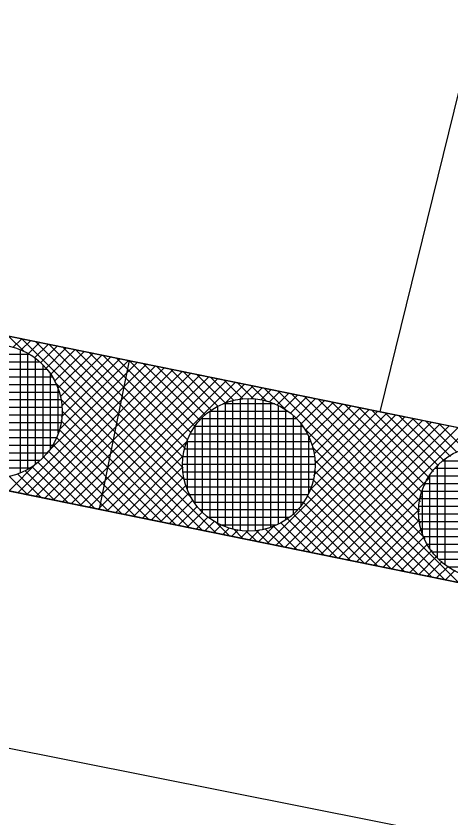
# Model space of a CAD drawing. Extents: x -566461 to -565198, y -1096301 to -1095707.
# Drawn here: x -565757.83 to -565746.36, y -1096136.49 to -1096115.35 of the extents above; entities that cross this region are included whole.
import ezdxf

# ---------------------------------------------------------------- set-up
doc = ezdxf.new("R2010")
doc.units = 0
for name, color, linetype in [('Vrstva 1', 7, 'Continuous'), ('Vrstva 41', 7, 'Continuous'), ('Vrstva 42', 7, 'Continuous'), ('Vrstva 44', 7, 'Continuous')]:
    doc.layers.add(name, color=color, linetype=linetype)

msp = doc.modelspace()

# ---------------------------------------------------------------- linework, layer by layer
at = {"layer": 'Vrstva 1'}
for p, q in [((-565748.22, -1096125.78), (-565736.97, -1096079.98)), ((-565849.04, -1096105.26), (-565748.22, -1096125.78)), ((-565697.28, -1096140.23), (-565854, -1096108.33)), ((-565855.22, -1096115.35), (-565699.29, -1096146.31)), ((-565748.22, -1096125.78), (-565696.05, -1096136.4))]:
    msp.add_line(p, q, dxfattribs=at)
at = {"layer": 'Vrstva 41'}
for p, q in [((-565758.032, -1096123.784), (-565757.613, -1096124.202)), ((-565757.917, -1096124.089), (-565757.682, -1096123.855)), ((-565757.677, -1096123.856), (-565752.554, -1096128.979)), ((-565757.705, -1096124.161), (-565757.447, -1096123.903)), ((-565757.515, -1096124.253), (-565757.212, -1096123.951)), ((-565757.342, -1096124.363), (-565756.977, -1096123.999)), ((-565757.321, -1096123.929), (-565753.194, -1096128.056)), ((-565757.187, -1096124.492), (-565756.742, -1096124.046)), ((-565757.049, -1096124.636), (-565756.507, -1096124.094)), ((-565756.966, -1096124.001), (-565753.381, -1096127.586)), ((-565756.611, -1096124.073), (-565753.427, -1096127.258)), ((-565756.927, -1096124.797), (-565756.272, -1096124.142)), ((-565756.822, -1096124.975), (-565756.037, -1096124.19)), ((-565756.735, -1096125.171), (-565755.802, -1096124.238)), ((-565756.67, -1096125.388), (-565755.567, -1096124.286)), ((-565756.256, -1096124.145), (-565753.419, -1096126.983)), ((-565755.901, -1096124.218), (-565753.374, -1096126.745)), ((-565755.546, -1096124.29), (-565753.303, -1096126.532)), ((-565757.782, -1096127.915), (-565754.392, -1096124.525)), ((-565757.027, -1096126.876), (-565754.627, -1096124.477)), ((-565756.701, -1096126.268), (-565754.862, -1096124.429)), ((-565756.644, -1096125.927), (-565755.097, -1096124.381)), ((-565756.634, -1096125.635), (-565755.332, -1096124.333)), ((-565755.191, -1096124.362), (-565753.213, -1096126.34)), ((-565754.836, -1096124.435), (-565753.104, -1096126.166)), ((-565754.48, -1096124.507), (-565752.978, -1096126.009)), ((-565757.547, -1096127.963), (-565754.157, -1096124.573)), ((-565757.312, -1096128.011), (-565753.922, -1096124.621)), ((-565757.077, -1096128.058), (-565753.687, -1096124.668)), ((-565756.842, -1096128.106), (-565753.452, -1096124.716)), ((-565754.125, -1096124.579), (-565752.835, -1096125.87)), ((-565753.77, -1096124.651), (-565752.675, -1096125.747)), ((-565753.415, -1096124.724), (-565752.498, -1096125.641)), ((-565756.607, -1096128.154), (-565753.217, -1096124.764)), ((-565756.372, -1096128.202), (-565752.982, -1096124.812)), ((-565756.137, -1096128.25), (-565752.747, -1096124.86)), ((-565755.902, -1096128.298), (-565752.512, -1096124.908)), ((-565755.667, -1096128.345), (-565752.277, -1096124.955)), ((-565753.06, -1096124.796), (-565752.303, -1096125.553)), ((-565752.705, -1096124.868), (-565752.087, -1096125.486)), ((-565752.35, -1096124.941), (-565751.843, -1096125.447)), ((-565756.802, -1096125.013), (-565752.909, -1096128.907)), ((-565755.432, -1096128.393), (-565752.042, -1096125.003)), ((-565752.313, -1096125.557), (-565751.807, -1096125.051)), ((-565751.995, -1096125.013), (-565751.561, -1096125.446)), ((-565751.932, -1096125.458), (-565751.572, -1096125.099)), ((-565751.639, -1096125.085), (-565751.218, -1096125.506)), ((-565751.633, -1096125.442), (-565751.337, -1096125.147)), ((-565751.284, -1096125.157), (-565750.675, -1096125.767)), ((-565751.377, -1096125.469), (-565751.102, -1096125.195)), ((-565751.15, -1096125.525), (-565750.867, -1096125.242)), ((-565750.949, -1096125.607), (-565750.632, -1096125.29)), ((-565750.929, -1096125.23), (-565747.035, -1096129.124)), ((-565750.766, -1096125.707), (-565750.397, -1096125.338)), ((-565750.574, -1096125.302), (-565747.157, -1096128.719)), ((-565750.219, -1096125.374), (-565747.185, -1096128.408)), ((-565756.66, -1096125.438), (-565753.264, -1096128.835)), ((-565750.601, -1096125.825), (-565750.162, -1096125.386)), ((-565750.452, -1096125.959), (-565749.927, -1096125.434)), ((-565750.32, -1096126.109), (-565749.692, -1096125.482)), ((-565750.204, -1096126.276), (-565749.457, -1096125.529)), ((-565750.106, -1096126.461), (-565749.222, -1096125.577)), ((-565749.864, -1096125.447), (-565747.162, -1096128.149)), ((-565749.509, -1096125.519), (-565747.109, -1096127.918)), ((-565756.628, -1096125.754), (-565753.619, -1096128.762)), ((-565750.028, -1096126.666), (-565748.987, -1096125.625)), ((-565749.979, -1096127.465), (-565748.282, -1096125.769)), ((-565749.975, -1096126.896), (-565748.752, -1096125.673)), ((-565749.95, -1096127.154), (-565748.517, -1096125.721)), ((-565749.154, -1096125.591), (-565747.033, -1096127.712)), ((-565748.798, -1096125.663), (-565746.935, -1096127.527)), ((-565748.443, -1096125.736), (-565746.819, -1096127.36)), ((-565756.652, -1096126.012), (-565753.974, -1096128.69)), ((-565751.202, -1096129.254), (-565747.812, -1096125.864)), ((-565750.967, -1096129.302), (-565747.577, -1096125.912)), ((-565750.732, -1096129.35), (-565747.342, -1096125.96)), ((-565750.497, -1096129.398), (-565747.107, -1096126.008)), ((-565750.088, -1096127.857), (-565748.047, -1096125.816)), ((-565748.088, -1096125.808), (-565746.687, -1096127.21)), ((-565747.733, -1096125.88), (-565746.538, -1096127.076)), ((-565747.378, -1096125.953), (-565746.372, -1096126.958)), ((-565750.277, -1096126.165), (-565746.161, -1096130.28)), ((-565750.262, -1096129.446), (-565746.872, -1096126.056)), ((-565750.027, -1096129.493), (-565746.637, -1096126.103)), ((-565749.792, -1096129.541), (-565746.402, -1096126.151)), ((-565749.557, -1096129.589), (-565746.167, -1096126.199)), ((-565747.023, -1096126.025), (-565746.19, -1096126.858)), ((-565746.668, -1096126.097), (-565745.987, -1096126.777)), ((-565756.697, -1096126.251), (-565754.329, -1096128.618)), ((-565749.322, -1096129.637), (-565745.932, -1096126.247)), ((-565756.77, -1096126.46), (-565754.685, -1096128.545)), ((-565755.197, -1096128.441), (-565753.313, -1096126.557)), ((-565756.979, -1096126.817), (-565755.395, -1096128.401)), ((-565756.865, -1096126.648), (-565755.04, -1096128.473)), ((-565750.016, -1096126.708), (-565746.517, -1096130.208)), ((-565757.109, -1096126.97), (-565755.75, -1096128.329)), ((-565754.962, -1096128.489), (-565753.412, -1096126.938)), ((-565749.956, -1096127.051), (-565746.872, -1096130.136)), ((-565758.017, -1096127.867), (-565757.264, -1096127.113)), ((-565757.418, -1096127.226), (-565756.46, -1096128.184)), ((-565757.255, -1096127.106), (-565756.105, -1096128.256)), ((-565754.727, -1096128.537), (-565753.428, -1096127.237)), ((-565758.016, -1096127.476), (-565757.526, -1096127.967)), ((-565757.796, -1096127.414), (-565757.17, -1096128.039)), ((-565757.598, -1096127.329), (-565756.815, -1096128.112)), ((-565754.492, -1096128.585), (-565753.401, -1096127.493)), ((-565749.964, -1096127.326), (-565747.227, -1096130.063)), ((-565749.996, -1096127.577), (-565747.582, -1096129.991)), ((-565749.087, -1096129.685), (-565746.944, -1096127.542)), ((-565754.257, -1096128.632), (-565753.345, -1096127.72)), ((-565750.063, -1096127.793), (-565747.937, -1096129.919)), ((-565754.022, -1096128.68), (-565753.263, -1096127.921)), ((-565753.787, -1096128.728), (-565753.163, -1096128.104)), ((-565750.151, -1096127.988), (-565748.292, -1096129.847)), ((-565748.852, -1096129.733), (-565747.136, -1096128.016)), ((-565753.552, -1096128.776), (-565753.045, -1096128.269)), ((-565750.38, -1096128.325), (-565749.003, -1096129.702)), ((-565750.257, -1096128.165), (-565748.647, -1096129.774)), ((-565753.317, -1096128.824), (-565752.911, -1096128.418)), ((-565753.082, -1096128.872), (-565752.761, -1096128.55)), ((-565750.519, -1096128.468), (-565749.358, -1096129.63)), ((-565748.617, -1096129.78), (-565747.182, -1096128.345)), ((-565752.847, -1096128.919), (-565752.594, -1096128.666)), ((-565752.566, -1096128.684), (-565752.199, -1096129.051)), ((-565750.85, -1096128.703), (-565750.068, -1096129.485)), ((-565750.676, -1096128.594), (-565749.713, -1096129.557)), ((-565748.382, -1096129.828), (-565747.173, -1096128.619)), ((-565752.612, -1096128.967), (-565752.409, -1096128.764)), ((-565752.377, -1096129.015), (-565752.204, -1096128.842)), ((-565752.142, -1096129.063), (-565751.974, -1096128.895)), ((-565752.096, -1096128.871), (-565751.844, -1096129.124)), ((-565751.907, -1096129.111), (-565751.716, -1096128.92)), ((-565751.768, -1096128.917), (-565751.488, -1096129.196)), ((-565751.672, -1096129.159), (-565751.409, -1096128.896)), ((-565751.493, -1096128.909), (-565751.133, -1096129.268)), ((-565751.437, -1096129.206), (-565751.013, -1096128.782)), ((-565751.255, -1096128.864), (-565750.778, -1096129.341)), ((-565751.042, -1096128.793), (-565750.423, -1096129.413)), ((-565748.147, -1096129.876), (-565747.127, -1096128.856)), ((-565747.912, -1096129.924), (-565747.057, -1096129.068)), ((-565747.677, -1096129.972), (-565746.966, -1096129.26)), ((-565747.442, -1096130.02), (-565746.856, -1096129.434)), ((-565747.207, -1096130.067), (-565746.728, -1096129.589)), ((-565746.972, -1096130.115), (-565746.584, -1096129.727)), ((-565746.737, -1096130.163), (-565746.423, -1096129.849)), ((-565746.502, -1096130.211), (-565746.245, -1096129.954))]:
    msp.add_line(p, q, dxfattribs=at)
at = {"layer": 'Vrstva 42'}
msp.add_line((-565754.844, -1096124.432), (-565755.642, -1096128.351), dxfattribs=at)
msp.add_lwpolyline([(-565828.2, -1096027.12), (-565826.72, -1096023.51), (-565829.55, -1096025.32), (-565832.07, -1096026.09), (-565854, -1096108.33), (-565697.28, -1096140.23), (-565696.05, -1096136.4), (-565849.04, -1096105.26)], close=True, dxfattribs=at)
at = {"layer": 'Vrstva 44'}
for p, q in [((-565757.472, -1096124.27), (-565759.269, -1096124.27)), ((-565757.72, -1096127.393), (-565757.72, -1096124.146)), ((-565757.52, -1096127.298), (-565757.52, -1096124.242)), ((-565757.201, -1096124.47), (-565759.54, -1096124.47)), ((-565757.32, -1096127.17), (-565757.32, -1096124.372)), ((-565757.01, -1096124.67), (-565759.729, -1096124.67)), ((-565757.12, -1096126.992), (-565757.12, -1096124.547)), ((-565756.871, -1096124.87), (-565759.87, -1096124.87)), ((-565756.92, -1096126.746), (-565756.92, -1096124.791)), ((-565756.766, -1096125.07), (-565759.972, -1096125.07)), ((-565756.694, -1096125.27), (-565760.045, -1096125.27)), ((-565756.72, -1096126.349), (-565756.72, -1096125.191)), ((-565756.648, -1096125.47), (-565760.093, -1096125.47)), ((-565751.005, -1096125.57), (-565752.371, -1096125.57)), ((-565752.31, -1096128.815), (-565752.31, -1096125.544)), ((-565752.11, -1096128.878), (-565752.11, -1096125.483)), ((-565751.91, -1096128.916), (-565751.91, -1096125.446)), ((-565751.71, -1096128.929), (-565751.71, -1096125.432)), ((-565751.51, -1096128.919), (-565751.51, -1096125.44)), ((-565751.31, -1096128.886), (-565751.31, -1096125.473)), ((-565751.11, -1096128.83), (-565751.11, -1096125.531)), ((-565756.625, -1096125.67), (-565760.117, -1096125.67)), ((-565750.657, -1096125.77), (-565752.724, -1096125.77)), ((-565752.71, -1096128.6), (-565752.71, -1096125.76)), ((-565752.51, -1096128.725), (-565752.51, -1096125.636)), ((-565750.91, -1096128.746), (-565750.91, -1096125.615)), ((-565750.71, -1096128.627), (-565750.71, -1096125.731)), ((-565756.624, -1096125.87), (-565760.116, -1096125.87)), ((-565750.428, -1096125.97), (-565752.952, -1096125.97)), ((-565752.91, -1096128.434), (-565752.91, -1096125.927)), ((-565750.51, -1096128.472), (-565750.51, -1096125.89)), ((-565756.647, -1096126.07), (-565760.092, -1096126.07)), ((-565750.262, -1096126.17), (-565753.118, -1096126.17)), ((-565753.11, -1096128.202), (-565753.11, -1096126.158)), ((-565750.31, -1096128.254), (-565750.31, -1096126.107)), ((-565756.695, -1096126.27), (-565760.045, -1096126.27)), ((-565750.14, -1096126.37), (-565753.239, -1096126.37)), ((-565750.11, -1096127.931), (-565750.11, -1096126.432)), ((-565756.768, -1096126.47), (-565759.973, -1096126.47)), ((-565750.052, -1096126.57), (-565753.329, -1096126.57)), ((-565753.31, -1096127.837), (-565753.31, -1096126.523)), ((-565756.87, -1096126.67), (-565759.869, -1096126.67)), ((-565749.99, -1096126.77), (-565753.391, -1096126.77)), ((-565757.011, -1096126.87), (-565759.729, -1096126.87)), ((-565757.199, -1096127.07), (-565759.539, -1096127.07)), ((-565749.953, -1096126.97), (-565753.426, -1096126.97)), ((-565746.51, -1096129.818), (-565746.51, -1096127.021)), ((-565757.469, -1096127.27), (-565759.268, -1096127.27)), ((-565749.941, -1096127.17), (-565753.438, -1096127.17)), ((-565744.134, -1096127.28), (-565746.786, -1096127.28)), ((-565746.71, -1096129.642), (-565746.71, -1096127.198)), ((-565744.336, -1096127.08), (-565746.583, -1096127.08)), ((-565749.952, -1096127.37), (-565753.428, -1096127.37)), ((-565743.986, -1096127.48), (-565746.934, -1096127.48)), ((-565746.91, -1096129.397), (-565746.91, -1096127.444)), ((-565749.986, -1096127.57), (-565753.395, -1096127.57)), ((-565743.876, -1096127.68), (-565747.046, -1096127.68)), ((-565750.043, -1096127.77), (-565753.336, -1096127.77)), ((-565743.795, -1096127.88), (-565747.123, -1096127.88)), ((-565747.11, -1096129.001), (-565747.11, -1096127.837)), ((-565750.13, -1096127.97), (-565753.249, -1096127.97)), ((-565743.745, -1096128.08), (-565747.175, -1096128.08)), ((-565750.249, -1096128.17), (-565753.132, -1096128.17)), ((-565743.718, -1096128.28), (-565747.203, -1096128.28)), ((-565750.408, -1096128.37), (-565752.97, -1096128.37)), ((-565743.713, -1096128.48), (-565747.208, -1096128.48)), ((-565750.628, -1096128.57), (-565752.751, -1096128.57)), ((-565743.731, -1096128.68), (-565747.19, -1096128.68)), ((-565750.962, -1096128.77), (-565752.416, -1096128.77)), ((-565743.772, -1096128.88), (-565747.147, -1096128.88)), ((-565743.841, -1096129.08), (-565747.079, -1096129.08)), ((-565743.938, -1096129.28), (-565746.984, -1096129.28)), ((-565744.068, -1096129.48), (-565746.85, -1096129.48)), ((-565744.248, -1096129.68), (-565746.674, -1096129.68)), ((-565744.499, -1096129.88), (-565746.424, -1096129.88))]:
    msp.add_line(p, q, dxfattribs=at)
for centre in [(-565758.37, -1096125.77), (-565751.69, -1096127.18), (-565745.46, -1096128.42)]:
    msp.add_circle(centre, 1.75, dxfattribs=at)

doc.saveas('drawing.dxf')
